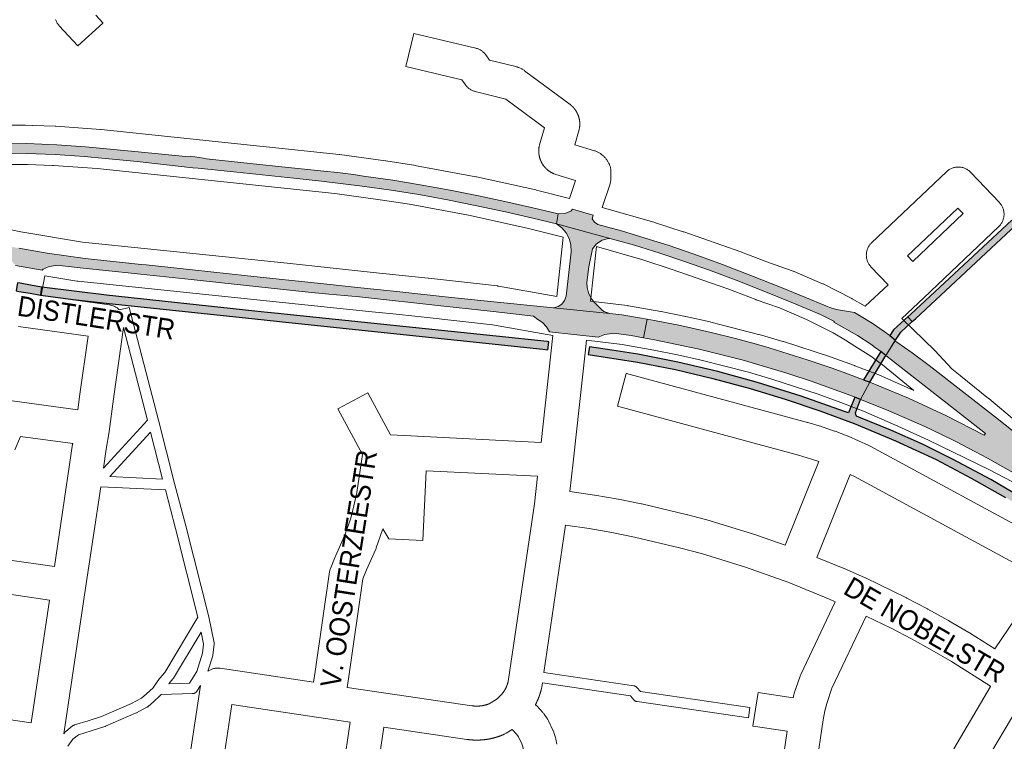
# Paper-space layout 'Layout1' of a CAD drawing. Header units: metres. Extents: x 123097 to 144122, y 392739 to 407589.
# Tile 398 of 510: x 134757 to 135134, y 399859 to 400135. Entities that reach past the tile are written whole.
import ezdxf
from ezdxf.enums import TextEntityAlignment as Align

# ---------------------------------------------------------------- set-up
doc = ezdxf.new("R2010")
doc.units = ezdxf.units.M
doc.header["$MEASUREMENT"] = 0
for name, color, linetype, lineweight in [('gs-anno-wegen algemeen tekst', 7, 'Continuous', 0), ('gs-knt-aanvullende hoofdweg', 7, 'Continuous', 0), ('gs-knt-paden', 7, 'Continuous', 0), ('gs-knt-wegen algemeen', 7, 'Continuous', 0), ('ir-ARC-asfalt-hoofdwegen-te inspecteren', 5, 'Continuous', 0), ('ir-ARC-fietspaden naastliggend- te inspecteren', 1, 'Continuous', 0)]:
    doc.layers.add(name, color=color, linetype=linetype, lineweight=lineweight)
doc.styles.add('Style-Arial', font='arial.ttf')

psp = doc.layouts.get("Layout1")

# ---------------------------------------------------------------- hatches: boundary and pattern name
at = {"layer": 'ir-ARC-asfalt-hoofdwegen-te inspecteren', "linetype": 'Continuous', "lineweight": 13, "extrusion": (0, 0, -1)}
for points in [[(-134716.107, 400082.152), (-134716.086, 400082.417), (-134736.594, 400083.957), (-134746.811, 400084.267), (-134759.322, 400084.197), (-134770.339, 400083.749), (-134781.451, 400083.011), (-134801.695, 400081.077), (-134823.093, 400078.754), (-134825.124, 400078.588), (-134837.46, 400077.294), (-134861.712, 400074.766), (-134872.386, 400073.632), (-134887.917, 400071.69), (-134899.052, 400070.116), (-134909.645, 400068.411), (-134920.689, 400066.437), (-134931.203, 400064.283), (-134942.854, 400061.822), (-134953.323, 400059.404), (-134962.405, 400057.2), (-134963.073, 400061.004), (-134953.368, 400063.346), (-134942.586, 400065.793), (-134932.456, 400068.011), (-134921.685, 400070.164), (-134910.219, 400072.194), (-134899.7, 400073.921), (-134888.494, 400075.537), (-134884.594, 400076.144), (-134878.544, 400076.88), (-134873.27, 400077.403), (-134862.202, 400078.597), (-134848.663, 400079.985), (-134837.915, 400081.076), (-134828.255, 400082.101), (-134827.182, 400082.353), (-134822.114, 400083.165), (-134821.572, 400082.86), (-134802.151, 400084.845), (-134781.902, 400086.759), (-134770.93, 400087.566), (-134759.4, 400087.968), (-134746.963, 400087.801), (-134735.326, 400087.48), (-134727.214, 400088.229), (-134713.132, 400086.694), (-134707.379, 400086.273), (-134706.114, 400086.214), (-134705.655, 400081.444), (-134708.751, 400081.593)], [(-134966.058, 400029.533), (-134965.505, 400027.876), (-134964.444, 400026.487), (-134962.989, 400025.519), (-134961.299, 400025.076), (-134982.845, 400022.86), (-134980.547, 400023.687), (-134979.617, 400024.342), (-134976.646, 400027.395), (-134975.618, 400028.841), (-134974.692, 400030.835), (-134974.154, 400032.85), (-134974.068, 400034.738), (-134974.849, 400040.809), (-134976.137, 400047.594), (-134977.752, 400049.554), (-134979.892, 400050.922), (-134982.35, 400051.564), (-134983.299, 400051.543), (-134962.405, 400057.2), (-134964.428, 400055.73), (-134966.064, 400053.838), (-134967.225, 400051.623), (-134967.85, 400049.202), (-134968.063, 400046.45)]]:
    psp.add_hatch(color=5, dxfattribs=at).paths.add_polyline_path(points, flags=0)
at = {"layer": 'ir-ARC-asfalt-hoofdwegen-te inspecteren', "linetype": 'Continuous', "lineweight": 13}
for points in [[(134707.668, 400060.794), (134707.305, 400060.883), (134703.414, 400061.754), (134702.476, 400058.272), (134706.309, 400057.399), (134748.724, 400045.827), (134748.657, 400045.488), (134749.679, 400045.285), (134751.768, 400044.352), (134753.605, 400042.99), (134755.106, 400041.263), (134765.363, 400039.483), (134765.707, 400039.799), (134768.034, 400040.821), (134770.531, 400041.292), (134773.07, 400041.189), (134781.094, 400040.257), (134800.725, 400038.174), (134803.048, 400037.933), (134822.407, 400035.89), (134843.657, 400033.605), (134866.099, 400031.148), (134875.204, 400030.306), (134886.969, 400029.203), (134919.182, 400025.685), (134938.158, 400023.625), (134953.59, 400021.856), (134955.213, 400020.623), (134957.052, 400019.398), (134958.574, 400017.797), (134959.705, 400015.899), (134978.396, 400013.782), (134980.891, 400014.823), (134983.56, 400015.257), (134986.257, 400015.059), (134991.02, 400014.44), (134995.787, 400013.576), (134997.088, 400020.755), (134994.248, 400021.262), (134987.437, 400022.326), (134982.845, 400022.86), (134961.299, 400025.076), (134938.431, 400027.318), (134919.695, 400029.314), (134902.339, 400031.234), (134883.687, 400033.126), (134875.643, 400033.974), (134843.956, 400037.308), (134822.897, 400039.571), (134805.212, 400041.495), (134803.239, 400041.686), (134781.867, 400043.958), (134767.238, 400045.95), (134756.399, 400047.844), (134742.08, 400051.081), (134731.487, 400053.937), (134721.889, 400056.771), (134712.51, 400059.47), (134710.079, 400060.2)], [(135090.064, 400014.394), (135087.963, 400015.928), (135083.312, 400019.121), (135078.536, 400022.126), (135077.849, 400022.532), (135076.525, 400023.313), (135069.631, 400024.418), (135067.552, 400025.001), (135065.55, 400025.745), (135057.545, 400029.155), (135048.886, 400032.729), (135036.843, 400037.446), (135025.947, 400041.699), (135015.2, 400045.587), (135005.249, 400048.997), (134998.032, 400051.283), (134987.263, 400054.5), (134978.291, 400057.001), (134976.989, 400057.891), (134976.106, 400059.197), (134976.473, 400060.612), (134968.593, 400062.826), (134967.877, 400062.041), (134965.555, 400061.154), (134963.073, 400061.004), (134962.405, 400057.2), (134983.299, 400051.543), (134992.277, 400049.077), (135001.94, 400046.036), (135011.42, 400042.819), (135020.63, 400039.629), (135031.261, 400035.584), (135041.896, 400031.409), (135052.613, 400027.049), (135063.55, 400022.436), (135068.856, 400019.833), (135068.702, 400019.499), (135077.75, 400014.407), (135083.203, 400010.817), (135084.001, 400010.239), (135084.561, 400009.832), (135086.687, 400008.291), (135088.61, 400006.831), (135092.286, 400012.707)], [(135067.986, 400001.894), (135058.403, 400005.165), (135048.752, 400008.228), (135043.878, 400009.681), (135038.989, 400011.082), (135031.004, 400013.257), (135021.709, 400015.543), (135015.495, 400016.995), (135009.266, 400018.379), (135000, 400020.235), (134997.088, 400020.755), (134995.787, 400013.576), (135000, 400012.812), (135017.052, 400009.206), (135033.949, 400004.933), (135050.665, 400000), (135051.853, 399999.579), (135059.926, 399996.923), (135075.239, 399991.437), (135076.733, 399990.841), (135078.913, 399989.971), (135082.409, 399996.527), (135080.088, 399997.427), (135077.592, 399998.376), (135077.343, 399998.47), (135073.241, 400000)], [(135122.717, 399970.037), (135127.568, 399967.405), (135139.333, 399960.824), (135145.551, 399957.245), (135151.696, 399953.544), (135154.733, 399951.636), (135160.74, 399947.713), (135167.226, 399943.307), (135170.712, 399940.867), (135177.622, 399935.903), (135184.454, 399930.833), (135191.204, 399925.654), (135233.082, 399892.351), (135241.065, 399886.002), (135242.821, 399884.274), (135244.177, 399882.218), (135245.073, 399879.923), (135262.154, 399866.262), (135262.585, 399866.216), (135268.482, 399873.757), (135260.599, 399880.009), (135130.608, 399983.105), (135105.137, 400002.903), (135098.712, 400007.805), (135092.783, 400011.883), (135092.05, 400012.33), (135088.61, 400006.831), (135126.722, 399976.821), (135126.227, 399976.295), (135111.894, 399983.619), (135097.28, 399990.367), (135082.409, 399996.527), (135078.913, 399989.971), (135088.906, 399985.986), (135099.506, 399981.393), (135103.511, 399979.569), (135109.603, 399976.683), (135115.647, 399973.699)]]:
    psp.add_hatch(color=5, dxfattribs=at).paths.add_polyline_path(points, flags=0)
at = {"layer": 'ir-ARC-fietspaden naastliggend- te inspecteren', "linetype": 'Continuous', "lineweight": 30}
for points in [[(135136.812, 400058.663), (135098.155, 400022.675), (135097.037, 400021.641), (135098.706, 400019.856), (135099.893, 400020.835), (135138.515, 400056.836)], [(134755.376, 400031.582), (134755.369, 400031.529), (134756.421, 400031.341), (134760.685, 400030.659), (134764.737, 400029.902), (134764.754, 400030.021), (134765.207, 400032.994), (134761.442, 400033.653), (134756.878, 400034.467), (134755.939, 400034.628), (134755.382, 400031.635)], [(135097.037, 400021.641), (135091.579, 400016.591), (135090.064, 400014.394), (135092.286, 400012.707), (135094.311, 400015.776), (135098.706, 400019.856)], [(135189.24, 399918.716), (135178.599, 399926.92), (135167.703, 399934.782), (135156.563, 399942.295), (135142.807, 399950.986), (135128.76, 399959.198), (135114.438, 399966.921), (135102.584, 399972.755), (135090.534, 399978.173), (135078.302, 399983.168), (135077.398, 399983.571), (135077.053, 399984.169), (135076.989, 399984.857), (135078.913, 399989.971), (135076.733, 399990.841), (135074.276, 399984.748), (135072.812, 399985.344), (135056.204, 399991.224), (135039.369, 399996.42), (135024.229, 400000.61), (135008.941, 400004.219), (134993.526, 400007.243), (134983.608, 400008.789), (134975.003, 400010.123), (134974.525, 400007.16), (134993.423, 400004.196), (135007.933, 400001.368), (135022.325, 399997.994), (135036.58, 399994.079), (135050.027, 399990.072), (135063.328, 399985.604), (135076.467, 399980.68), (135092.289, 399974.068), (135107.852, 399966.866), (135121.266, 399959.79), (135134.489, 399952.362), (135147.51, 399944.586), (135160.73, 399935.84), (135173.682, 399926.702), (135186.354, 399917.18), (135242.709, 399872.585), (135244.653, 399875.061), (135236.953, 399881.127)]]:
    psp.add_hatch(color=1, dxfattribs=at).paths.add_polyline_path(points, flags=0)
at = {"layer": 'ir-ARC-fietspaden naastliggend- te inspecteren', "linetype": 'Continuous', "lineweight": 30, "extrusion": (0, 0, -1)}
psp.add_hatch(color=1, dxfattribs=at).paths.add_polyline_path([(-134859.794, 400019.421), (-134861.098, 400019.312), (-134957.129, 400009.176), (-134959.111, 400008.931), (-134959.42, 400011.888), (-134959.433, 400011.983), (-134958.8, 400012.081), (-134939.241, 400014.12), (-134860.53, 400022.328), (-134855.696, 400022.832), (-134851.608, 400023.252), (-134846.808, 400023.773), (-134790.031, 400029.848), (-134765.207, 400032.994), (-134764.754, 400030.021), (-134764.737, 400029.902), (-134777.248, 400028.203), (-134789.8, 400026.847), (-134846.818, 400020.843)], flags=0)

# ---------------------------------------------------------------- linework, layer by layer
at = {"layer": 'gs-knt-aanvullende hoofdweg', "color": 7, "linetype": 'Continuous', "flags": 128}
for points in [[(134753.087, 400095.044), (134758.808, 400094.991), (134761.624, 400094.931), (134761.799, 400094.927), (134770.331, 400094.614), (134770.419, 400094.609), (134770.595, 400094.6), (134787.625, 400093.375), (134787.87, 400093.353), (134879.088, 400083.772), (134879.311, 400083.745), (134896.901, 400081.362), (134897.063, 400081.338), (134908.531, 400079.529), (134908.722, 400079.497), (134931.555, 400075.289), (134931.809, 400075.237), (134954.484, 400070.244), (134954.725, 400070.187), (134967.348, 400066.968)], [(134964.945, 400052.08), (134951.133, 400055.602), (134928.706, 400060.541), (134906.095, 400064.708), (134894.804, 400066.489), (134877.406, 400068.846), (134786.424, 400078.402), (134769.649, 400079.609), (134769.242, 400079.624), (134769.235, 400079.624), (134759.672, 400079.936), (134756.608, 400079.976), (134749.324, 400079.987), (134749.321, 400079.987), (134746.268, 400079.956), (134736.628, 400079.671), (134736.32, 400079.66), (134736.277, 400079.659), (134719.807, 400078.636), (134719.685, 400078.63)], [(134707.434, 400066.11), (134712.316, 400065.097), (134712.57, 400065.04), (134720.23, 400063.172), (134720.353, 400063.141), (134724.674, 400062.009), (134724.856, 400061.959), (134738.519, 400058.01), (134757.188, 400054.12), (134780.818, 400050.154), (134859.174, 400042.101), (134859.194, 400042.099), (134892.1, 400038.626), (134892.103, 400038.626), (134913.263, 400036.434), (134913.281, 400036.432), (134913.356, 400036.424), (134939.753, 400033.42), (134939.978, 400033.391), (134940.202, 400033.355), (134962.562, 400029.43)], [(134979.931, 400063.554), (134999.73, 400057.81), (134999.938, 400057.746), (135010.99, 400054.188), (135011.173, 400054.126), (135033.083, 400046.442), (135033.266, 400046.375), (135044.04, 400042.281), (135053.062, 400039.08), (135053.278, 400038.999), (135053.492, 400038.912), (135064.365, 400034.283), (135064.597, 400034.179), (135064.825, 400034.068), (135075.36, 400028.714), (135075.529, 400028.625), (135075.696, 400028.533), (135080.73, 400025.644)], [(134975.454, 400027.532), (134989.499, 400025.896), (134989.716, 400025.867), (134989.932, 400025.832), (135002.378, 400023.641), (135002.559, 400023.607), (135011.85, 400021.735), (135012.005, 400021.702), (135021.253, 400019.634), (135021.484, 400019.579), (135039.839, 400014.859), (135040.068, 400014.797), (135049.167, 400012.148), (135049.394, 400012.078), (135067.414, 400006.207), (135067.639, 400006.129), (135076.552, 400002.91), (135076.701, 400002.855), (135082.427, 400000.649), (135085.544, 399999.448), (135085.864, 399999.316), (135099.315, 399993.408), (135099.358, 399993.389), (135087.328, 400003.219), (135085.361, 400004.631), (135082.797, 400006.472), (135076.704, 400010.392), (135073.18, 400012.659), (135068.386, 400015.41), (135058.247, 400020.563), (135047.821, 400025.002), (135038.938, 400028.153), (135038.782, 400028.211), (135028.021, 400032.3), (135006.294, 400039.92), (134995.439, 400043.415), (134977.667, 400048.571)], [(134960.964, 400014.462), (134937.829, 400018.522), (134911.704, 400021.495), (134911.696, 400021.496), (134902.274, 400022.449), (134902.242, 400022.452), (134890.517, 400023.69), (134779.042, 400035.237), (134779.036, 400035.238), (134778.801, 400035.266), (134778.567, 400035.302), (134766.36, 400037.35)], [(135094.759, 400021.005), (135107.459, 400008.534), (135113.864, 400001.632), (135117.091, 399999.127), (135117.202, 399999.039), (135127.978, 399990.341), (135128.103, 399990.237), (135149.273, 399972.379), (135149.397, 399972.273), (135159.595, 399963.284), (135204.735, 399928.629), (135204.777, 399928.596), (135233.467, 399906.246), (135233.514, 399906.21), (135262.026, 399883.633), (135407.416, 399768.506)], [(135247.647, 399875.86), (135224.213, 399894.416), (135195.568, 399916.731), (135150.734, 399951.151), (135139.803, 399957), (135128.313, 399962.924), (135104.965, 399974.291), (135093.219, 399979.681), (135079.982, 399985.494), (135077.027, 399986.633), (135071.375, 399988.811), (135062.649, 399991.962), (135044.855, 399997.76), (135035.984, 400000.342), (135017.859, 400005.002), (135008.805, 400007.027), (134999.683, 400008.865), (134987.544, 400011.002), (134973.858, 400012.596)]]:
    psp.add_lwpolyline(points, dxfattribs=at)
at = {"layer": 'gs-knt-paden', "color": 7, "linetype": 'Continuous', "flags": 128}
for points in [[(134794.915, 400024.243), (134798.671, 400025.215, -0.3579445), (134798.682, 400025.208), (134809.843, 399982.046), (134809.866, 399981.963), (134809.867, 399981.96), (134809.867, 399981.957)], [(134957.568, 399885.317), (134992.014, 399880.187), (134992.107, 399880.171), (134992.199, 399880.151), (134992.29, 399880.126), (134992.38, 399880.097), (134992.468, 399880.064), (134992.555, 399880.026), (134992.64, 399879.985), (134992.722, 399879.94), (134992.803, 399879.891), (134992.881, 399879.838), (134992.957, 399879.782), (134993.03, 399879.722), (134993.1, 399879.659), (134993.167, 399879.592), (134993.23, 399879.523), (134994.578, 399877.984), (135036.496, 399871.827, -0.3701378), (135036.504, 399871.816), (135035.922, 399867.857, -0.2786592), (135035.915, 399867.85)]]:
    psp.add_lwpolyline(points, format="xyb", dxfattribs=at)
for points in [[(134788.798, 399963.614), (134805.698, 399982.017), (134796.519, 400017.514)], [(134809.867, 399981.957), (134816.036, 399957.72), (134820.363, 399941.49), (134820.37, 399941.463), (134829.129, 399906.659), (134829.131, 399906.652), (134829.149, 399906.574), (134831.19, 399896.674), (134831.206, 399896.586), (134831.218, 399896.497), (134831.226, 399896.408), (134831.23, 399896.318), (134831.231, 399896.229), (134831.227, 399896.139), (134831.219, 399896.05), (134830.782, 399892.05), (134830.769, 399891.952), (134830.751, 399891.855), (134830.729, 399891.76), (134830.701, 399891.665), (134828.853, 399885.788)], [(134791.249, 399960.339), (134811.472, 399959.353), (134806.887, 399977.369), (134791.249, 399960.339)], [(134773.653, 399861.795), (134774.017, 399862.298), (134774.069, 399862.367), (134774.124, 399862.433), (134774.182, 399862.497), (134774.243, 399862.559), (134774.306, 399862.618), (134774.371, 399862.674), (134776.989, 399864.819), (134777.059, 399864.873), (134777.13, 399864.925), (134777.205, 399864.973), (134777.281, 399865.018), (134777.359, 399865.059), (134777.438, 399865.097), (134777.52, 399865.131), (134777.602, 399865.162), (134777.686, 399865.189), (134782.907, 399866.753), (134788.077, 399868.394), (134799.62, 399873.443), (134803.39, 399875.404), (134805.252, 399877.069), (134807.801, 399879.423), (134808.213, 399880.016), (134810.25, 399882.95), (134810.291, 399883.008), (134810.334, 399883.063), (134810.38, 399883.117), (134812.278, 399885.316), (134825.027, 399906.488), (134816.475, 399940.468), (134812.527, 399955.277), (134787.745, 399956.485)], [(134815.429, 399882.816), (134813.843, 399880.977), (134821.794, 399881.171), (134824.609, 399885.692), (134826.807, 399892.683), (134827.189, 399896.172), (134826.25, 399900.726), (134815.633, 399883.095), (134815.587, 399883.023), (134815.539, 399882.953), (134815.487, 399882.884), (134815.435, 399882.822), (134815.433, 399882.819), (134815.429, 399882.816)], [(134825.972, 399880.276), (134824.633, 399878.126), (134824.581, 399878.046), (134824.526, 399877.97), (134824.467, 399877.896), (134824.404, 399877.825), (134824.338, 399877.757), (134824.269, 399877.692), (134824.197, 399877.63), (134824.122, 399877.572), (134824.045, 399877.518), (134823.965, 399877.467), (134823.883, 399877.42), (134823.798, 399877.377), (134823.712, 399877.338), (134823.624, 399877.303), (134823.535, 399877.272), (134823.444, 399877.246), (134823.352, 399877.223), (134823.259, 399877.206), (134823.165, 399877.192), (134823.071, 399877.183), (134822.976, 399877.179), (134810.931, 399876.885), (134810.927, 399876.879), (134810.872, 399876.81), (134810.814, 399876.744), (134810.754, 399876.68), (134810.691, 399876.62), (134807.968, 399874.104), (134807.944, 399874.082), (134805.88, 399872.238), (134805.817, 399872.184), (134805.751, 399872.132), (134805.683, 399872.083), (134805.614, 399872.037), (134805.542, 399871.994), (134805.469, 399871.954), (134801.415, 399869.846), (134801.355, 399869.816), (134801.294, 399869.787), (134789.592, 399864.668), (134789.527, 399864.641), (134789.461, 399864.617), (134789.394, 399864.594), (134784.107, 399862.916), (134784.076, 399862.907), (134779.225, 399861.454), (134777.12, 399859.729), (134775.219, 399857.104)], [(135035.915, 399867.85), (135035.912, 399867.849), (134993.261, 399874.114), (134993.168, 399874.13), (134993.075, 399874.151), (134992.984, 399874.175), (134992.894, 399874.204), (134992.805, 399874.237), (134992.718, 399874.275), (134992.633, 399874.316), (134992.55, 399874.361), (134992.469, 399874.41), (134992.391, 399874.463), (134992.315, 399874.519), (134992.242, 399874.579), (134992.172, 399874.643), (134992.105, 399874.709), (134992.041, 399874.779), (134990.692, 399876.32), (134956.982, 399881.341)]]:
    psp.add_lwpolyline(points, dxfattribs=at)
at = {"layer": 'gs-knt-wegen algemeen', "color": 7, "linetype": 'Continuous', "flags": 128}
for points in [[(134785.841, 400137.139), (134788.528, 400134.21, -0.375408), (134788.527, 400134.197), (134778.946, 400125.408, -0.3754079), (134778.933, 400125.409), (134771.864, 400133.115), (134771.654, 400133.355), (134771.457, 400133.605), (134771.271, 400133.865), (134771.099, 400134.133), (134770.94, 400134.409), (134770.795, 400134.693), (134770.664, 400134.983), (134770.547, 400135.28), (134770.445, 400135.582)], [(134967.348, 400066.968), (134969.62, 400073.867), (134962.088, 400076.16), (134961.826, 400076.246), (134961.569, 400076.343), (134961.473, 400076.382), (134961.378, 400076.422), (134961.283, 400076.463), (134961.189, 400076.504), (134961.096, 400076.547), (134961.002, 400076.591), (134960.909, 400076.636), (134960.818, 400076.682), (134960.726, 400076.729), (134960.635, 400076.776), (134960.544, 400076.825), (134960.454, 400076.875), (134960.365, 400076.926), (134960.275, 400076.978), (134960.187, 400077.03), (134960.099, 400077.084), (134960.012, 400077.138), (134959.925, 400077.194), (134959.839, 400077.251), (134959.754, 400077.308), (134959.669, 400077.366), (134959.584, 400077.425), (134959.501, 400077.486), (134959.418, 400077.546), (134959.336, 400077.608), (134959.254, 400077.671), (134959.173, 400077.735), (134959.093, 400077.799), (134959.014, 400077.865), (134958.935, 400077.931), (134958.857, 400077.999), (134958.78, 400078.066), (134958.703, 400078.135), (134958.627, 400078.205), (134958.552, 400078.276), (134958.478, 400078.346), (134958.404, 400078.419), (134958.331, 400078.492), (134958.259, 400078.566), (134958.189, 400078.639), (134958.118, 400078.715), (134958.049, 400078.791), (134957.98, 400078.868), (134957.912, 400078.945), (134957.845, 400079.023), (134957.779, 400079.102), (134957.713, 400079.182), (134957.65, 400079.261), (134957.586, 400079.343), (134957.523, 400079.425), (134957.461, 400079.507), (134957.401, 400079.59), (134957.34, 400079.673), (134957.281, 400079.758), (134957.223, 400079.843), (134957.166, 400079.928), (134957.11, 400080.014), (134957.054, 400080.101), (134956.999, 400080.189), (134956.946, 400080.276), (134956.894, 400080.365), (134956.842, 400080.454), (134956.791, 400080.544), (134956.742, 400080.634), (134956.693, 400080.725), (134956.645, 400080.816), (134956.599, 400080.908), (134956.553, 400081), (134956.508, 400081.093), (134956.465, 400081.186), (134956.422, 400081.28), (134956.381, 400081.374), (134956.34, 400081.468), (134956.3, 400081.564), (134956.262, 400081.659), (134956.224, 400081.755), (134956.188, 400081.851), (134956.152, 400081.948), (134956.118, 400082.045), (134956.085, 400082.142), (134956.052, 400082.24), (134956.021, 400082.338), (134955.991, 400082.437), (134955.962, 400082.535), (134955.934, 400082.634), (134955.907, 400082.734), (134955.881, 400082.834), (134955.856, 400082.933), (134955.832, 400083.033), (134955.81, 400083.134), (134955.788, 400083.235), (134955.768, 400083.335), (134955.748, 400083.436), (134955.73, 400083.538), (134955.713, 400083.64), (134955.697, 400083.741), (134955.682, 400083.843), (134955.668, 400083.945), (134955.655, 400084.048), (134955.644, 400084.149), (134955.633, 400084.252), (134955.624, 400084.354), (134955.615, 400084.457), (134955.608, 400084.559), (134955.602, 400084.662), (134955.597, 400084.765), (134955.593, 400084.868), (134955.59, 400084.971), (134955.589, 400085.074), (134955.588, 400085.177), (134955.589, 400085.28), (134955.59, 400085.382), (134955.593, 400085.486), (134955.597, 400085.589), (134955.602, 400085.692), (134955.608, 400085.794), (134955.616, 400085.897), (134955.624, 400086), (134955.634, 400086.102), (134955.644, 400086.204), (134955.656, 400086.306), (134955.669, 400086.409), (134955.682, 400086.511), (134955.697, 400086.612), (134955.714, 400086.714), (134955.731, 400086.816), (134955.749, 400086.918), (134955.769, 400087.018), (134955.825, 400087.275), (134955.891, 400087.53), (134957.745, 400094.075), (134942.971, 400105.043), (134931.264, 400107.935), (134930.968, 400108.016), (134930.676, 400108.11), (134930.389, 400108.218), (134930.108, 400108.339), (134929.832, 400108.474), (134929.563, 400108.621), (134929.302, 400108.781), (134929.048, 400108.953), (134928.803, 400109.136), (134928.566, 400109.331), (134928.339, 400109.537), (134928.122, 400109.754), (134927.915, 400109.98), (134927.719, 400110.216), (134927.535, 400110.461), (134926.114, 400112.442), (134904.703, 400117.516, -0.3685498), (134904.696, 400117.527), (134907.694, 400130.178, -0.3685482), (134907.705, 400130.185), (134931.486, 400124.55), (134931.787, 400124.471), (134932.083, 400124.378), (134932.375, 400124.27), (134932.661, 400124.15), (134932.941, 400124.015), (134933.214, 400123.868), (134933.48, 400123.707), (134933.738, 400123.534), (134933.988, 400123.349), (134934.228, 400123.152), (134934.459, 400122.944), (134934.68, 400122.725), (134934.889, 400122.496), (134935.088, 400122.257), (134935.275, 400122.009), (134936.716, 400119.999), (134946.777, 400117.514), (134947.026, 400117.447), (134947.271, 400117.371), (134947.514, 400117.285), (134947.752, 400117.19), (134947.987, 400117.085), (134949.054, 400116.583), (134949.286, 400116.468), (134949.514, 400116.344), (134949.736, 400116.211), (134949.953, 400116.069), (134950.163, 400115.919), (134967.692, 400102.906), (134967.914, 400102.734), (134968.128, 400102.552), (134968.181, 400102.504), (134968.234, 400102.457), (134968.286, 400102.409), (134968.337, 400102.361), (134968.389, 400102.312), (134968.44, 400102.262), (134968.491, 400102.213), (134968.541, 400102.163), (134968.591, 400102.113), (134968.641, 400102.062), (134968.69, 400102.011), (134968.738, 400101.96), (134968.787, 400101.908), (134968.835, 400101.856), (134968.883, 400101.803), (134968.93, 400101.751), (134968.977, 400101.698), (134969.024, 400101.644), (134969.07, 400101.59), (134969.115, 400101.536), (134969.16, 400101.482), (134969.205, 400101.427), (134969.25, 400101.371), (134969.294, 400101.316), (134969.338, 400101.26), (134969.381, 400101.204), (134969.424, 400101.147), (134969.466, 400101.091), (134969.508, 400101.034), (134969.549, 400100.976), (134969.591, 400100.918), (134969.631, 400100.861), (134969.671, 400100.802), (134969.711, 400100.743), (134969.751, 400100.684), (134969.789, 400100.625), (134969.828, 400100.566), (134969.866, 400100.506), (134969.904, 400100.446), (134969.94, 400100.386), (134969.977, 400100.325), (134970.014, 400100.264), (134970.049, 400100.202), (134970.084, 400100.141), (134970.119, 400100.08), (134970.154, 400100.018), (134970.188, 400099.955), (134970.221, 400099.893), (134970.254, 400099.83), (134970.287, 400099.767), (134970.319, 400099.704), (134970.35, 400099.641), (134970.381, 400099.577), (134970.412, 400099.513), (134970.442, 400099.449), (134970.472, 400099.385), (134970.501, 400099.32), (134970.53, 400099.255), (134970.558, 400099.19), (134970.586, 400099.125), (134970.613, 400099.06), (134970.64, 400098.994), (134970.666, 400098.928), (134970.692, 400098.862), (134970.717, 400098.796), (134970.742, 400098.729), (134970.767, 400098.663), (134970.79, 400098.596), (134970.814, 400098.529), (134970.836, 400098.462), (134970.859, 400098.395), (134970.881, 400098.328), (134970.902, 400098.26), (134970.923, 400098.192), (134970.943, 400098.124), (134970.963, 400098.056), (134970.982, 400097.988), (134971.001, 400097.919), (134971.019, 400097.851), (134971.037, 400097.783), (134971.054, 400097.714), (134971.071, 400097.645), (134971.087, 400097.576), (134971.103, 400097.507), (134971.118, 400097.438), (134971.133, 400097.368), (134971.147, 400097.298), (134971.16, 400097.229), (134971.174, 400097.16), (134971.186, 400097.09), (134971.198, 400097.02), (134971.21, 400096.95), (134971.221, 400096.88), (134971.231, 400096.81), (134971.241, 400096.739), (134971.251, 400096.67), (134971.26, 400096.599), (134971.268, 400096.529), (134971.276, 400096.458), (134971.283, 400096.388), (134971.29, 400096.318), (134971.297, 400096.247), (134971.302, 400096.176), (134971.308, 400096.106), (134971.312, 400096.035), (134971.317, 400095.964), (134971.32, 400095.893), (134971.323, 400095.823), (134971.326, 400095.752), (134971.328, 400095.681), (134971.33, 400095.61), (134971.331, 400095.539), (134971.331, 400095.468), (134971.331, 400095.397), (134971.331, 400095.326), (134971.33, 400095.256), (134971.328, 400095.185), (134971.326, 400095.114), (134971.323, 400095.043), (134971.32, 400094.973), (134971.317, 400094.902), (134971.312, 400094.831), (134971.308, 400094.76), (134971.302, 400094.69), (134971.296, 400094.619), (134971.29, 400094.548), (134971.283, 400094.477), (134971.276, 400094.407), (134971.241, 400094.137), (134971.194, 400093.867), (134971.137, 400093.6), (134971.068, 400093.336), (134969.425, 400087.536), (134976.973, 400085.238), (134977.242, 400085.149), (134977.506, 400085.049), (134977.767, 400084.938), (134978.022, 400084.815), (134978.493, 400084.576), (134978.745, 400084.441), (134978.992, 400084.295), (134979.231, 400084.138), (134979.464, 400083.971), (134979.689, 400083.794), (134980.299, 400083.291), (134980.517, 400083.102), (134980.727, 400082.905), (134980.927, 400082.698), (134981.119, 400082.483), (134981.3, 400082.259), (134981.472, 400082.027), (134981.633, 400081.789), (134982.202, 400080.904), (134982.363, 400080.639), (134982.512, 400080.367), (134982.647, 400080.088), (134982.769, 400079.803), (134982.878, 400079.513), (134982.972, 400079.218), (134983.052, 400078.918), (134983.118, 400078.615), (134983.17, 400078.31), (134983.206, 400078.002), (134983.229, 400077.693), (134983.236, 400077.383), (134983.236, 400074.634), (134983.229, 400074.338), (134983.209, 400074.043), (134983.176, 400073.749), (134983.129, 400073.457), (134983.069, 400073.168), (134982.996, 400072.881), (134982.91, 400072.598), (134979.931, 400063.554)], [(134967.554, 399954.649), (134976.947, 399953.287), (134977.144, 399953.255), (134985.967, 399951.697), (134986.111, 399951.67), (134994.897, 399949.914), (134995.109, 399949.868), (135012.552, 399945.772), (135012.763, 399945.718), (135021.413, 399943.379), (135021.622, 399943.319), (135038.752, 399938.064), (135039.028, 399937.972), (135050.017, 399934.057), (135062.925, 399966.11), (135060.097, 399967.071), (135055.137, 399968.53), (134985.76, 399987.337, -0.3571995), (134985.753, 399987.347), (134989.155, 399999.897, -0.357198), (134989.166, 399999.903), (135058.611, 399981.078), (135058.745, 399981.04), (135063.902, 399979.523), (135064.159, 399979.442), (135068.89, 399977.834), (135069.135, 399977.745), (135073.8, 399975.948), (135073.835, 399975.934), (135074.036, 399975.851), (135074.09, 399975.828), (135074.129, 399975.81), (135082.113, 399972.219), (135082.331, 399972.117), (135082.544, 399972.006)], [(134869.334, 399881.546), (134869.923, 399885.609), (134875.464, 399923.882), (134875.516, 399924.19), (134875.583, 399924.495), (134875.665, 399924.797), (134875.761, 399925.095), (134875.871, 399925.387), (134877.585, 399929.63), (134877.679, 399929.851), (134881.153, 399937.617), (134883.427, 399944.106), (134884.52, 399947.96), (134885.919, 399954.288), (134888.095, 399968.816), (134878.666, 399986.28, -0.3701463), (134878.669, 399986.292), (134890.109, 399992.469, -0.3701482), (134890.122, 399992.466), (134898.841, 399976.319), (134906.58, 399975.933), (134956.509, 399973.447)], [(134752.035, 399928.516), (134770.059, 399925.883), (134777.001, 399972.841), (134777.021, 399972.969), (134777.03, 399973.019), (134757.004, 399975.784), (134754.811, 399970.586, -0.3848823)], [(134955.095, 399960.482), (134912.447, 399962.605), (134911.167, 399935.854, -0.3849548), (134911.156, 399935.845), (134898.17, 399936.467), (134898.163, 399936.471), (134895.892, 399940.342), (134895.842, 399940.175), (134895.78, 399939.988), (134893.351, 399933.054), (134893.255, 399932.799), (134893.149, 399932.548), (134889.612, 399924.643), (134888.237, 399921.239), (134882.808, 399883.743), (134882.206, 399879.587)], [(134741.008, 399868.913), (134761.109, 399865.949), (134768.144, 399913.004), (134750.153, 399915.633, -0.3700879)], [(135043.764, 399814.92), (135050.809, 399862.746), (135037.695, 399864.778, -0.3706031), (135037.687, 399864.788), (135039.677, 399877.637, -0.3706025), (135039.688, 399877.644), (135053.062, 399875.572), (135053.363, 399876.793), (135053.437, 399877.067), (135053.522, 399877.338), (135055.739, 399883.839), (135055.824, 399884.071), (135055.916, 399884.3), (135056.018, 399884.525), (135069.231, 399912.414)]]:
    psp.add_lwpolyline(points, format="xyb", dxfattribs=at)
for points in [[(135080.73, 400025.644), (135089.423, 400033.888), (135082.899, 400040.768), (135082.691, 400040.997), (135082.495, 400041.237), (135082.31, 400041.485), (135082.137, 400041.742), (135081.976, 400042.007), (135081.829, 400042.28), (135081.694, 400042.559), (135081.573, 400042.844), (135081.465, 400043.135), (135081.372, 400043.43), (135081.292, 400043.73), (135081.227, 400044.033), (135081.177, 400044.338), (135081.141, 400044.646), (135081.12, 400044.955), (135081.113, 400045.265), (135081.121, 400045.575), (135081.144, 400045.884), (135081.182, 400046.191), (135081.234, 400046.497), (135081.301, 400046.799), (135081.382, 400047.098), (135081.477, 400047.393), (135081.586, 400047.683), (135081.709, 400047.968), (135081.845, 400048.246), (135081.994, 400048.518), (135082.156, 400048.782), (135082.33, 400049.038), (135082.517, 400049.285), (135082.715, 400049.524), (135082.924, 400049.752), (135083.144, 400049.971), (135111.881, 400077.221), (135112.118, 400077.435), (135112.365, 400077.637), (135112.622, 400077.827), (135112.888, 400078.004), (135113.163, 400078.168), (135113.445, 400078.318), (135113.734, 400078.454), (135114.029, 400078.575), (135114.33, 400078.682), (135114.636, 400078.775), (135114.946, 400078.852), (135115.26, 400078.913), (135115.576, 400078.96), (135115.894, 400078.99), (135116.213, 400079.005), (135116.533, 400079.005), (135116.852, 400078.988), (135117.17, 400078.956), (135117.486, 400078.909), (135117.799, 400078.846), (135118.109, 400078.768), (135118.414, 400078.674), (135118.715, 400078.566), (135119.01, 400078.443), (135119.299, 400078.306), (135119.58, 400078.155), (135119.854, 400077.99), (135120.119, 400077.812), (135120.375, 400077.621), (135120.622, 400077.418), (135120.858, 400077.203), (135121.084, 400076.977), (135132.087, 400065.373), (135132.295, 400065.144), (135132.491, 400064.904), (135132.676, 400064.656), (135132.849, 400064.399), (135133.01, 400064.134), (135133.157, 400063.861), (135133.29, 400063.585), (135133.292, 400063.582), (135133.293, 400063.579), (135133.413, 400063.297)], [(135133.413, 400063.297), (135133.521, 400063.006), (135133.614, 400062.711), (135133.694, 400062.411), (135133.759, 400062.108), (135133.809, 400061.803), (135133.845, 400061.495), (135133.866, 400061.186), (135133.873, 400060.876), (135133.865, 400060.566), (135133.842, 400060.257), (135133.804, 400059.95), (135133.752, 400059.644), (135133.685, 400059.342), (135133.604, 400059.043), (135133.509, 400058.748), (135133.4, 400058.458), (135133.277, 400058.173), (135133.141, 400057.895), (135132.992, 400057.623), (135132.83, 400057.359), (135132.656, 400057.103), (135132.469, 400056.856), (135132.271, 400056.617), (135132.062, 400056.389), (135131.842, 400056.17), (135103.105, 400028.92), (135094.759, 400021.005)], [(135096.826, 400045.003), (135098.87, 400042.847), (135118.16, 400061.138), (135116.116, 400063.294), (135096.826, 400045.003)], [(134962.562, 400029.43), (134964.945, 400052.08)], [(134977.667, 400048.571), (134975.454, 400027.532)], [(134766.36, 400037.35), (134765.225, 400031.262), (134765.199, 400031.134), (134764.927, 400029.824), (134791.158, 400026.147), (134791.464, 400026.097), (134791.767, 400026.032), (134792.067, 400025.953), (134792.363, 400025.859), (134792.654, 400025.752), (134792.939, 400025.63), (134793.219, 400025.496), (134793.491, 400025.348), (134793.757, 400025.187), (134794.014, 400025.014), (134794.263, 400024.829), (134794.502, 400024.633), (134794.733, 400024.425), (134794.915, 400024.243)], [(134753.838, 399989.365), (134778.956, 399985.897), (134779.744, 399991.936), (134779.753, 399992.007), (134782.893, 400014.158), (134756.237, 400017.895)], [(134796.519, 400017.514), (134792.65, 399990.215), (134791.017, 399977.708), (134791.011, 399977.661), (134790.982, 399977.471), (134789.872, 399970.873), (134788.798, 399963.614)], [(134956.509, 399973.447), (134960.964, 400014.462)], [(134973.858, 400012.596), (134973.466, 400008.992), (134968.79, 399965.937), (134967.554, 399954.649)], [(135082.544, 399972.006), (135151.429, 399934.691)], [(134882.206, 399879.587), (134891.718, 399878.113), (134929.913, 399872.538), (134930.018, 399872.523), (134930.123, 399872.509), (134930.229, 399872.495), (134930.335, 399872.483), (134930.441, 399872.471), (134930.546, 399872.46), (134930.653, 399872.45), (134930.758, 399872.441), (134930.865, 399872.433), (134930.971, 399872.426), (134931.077, 399872.419), (134931.183, 399872.414), (134931.29, 399872.409), (134931.396, 399872.405), (134931.502, 399872.402), (134931.609, 399872.4), (134931.715, 399872.399), (134931.821, 399872.399), (134931.928, 399872.399), (134932.034, 399872.4), (134932.141, 399872.403), (134932.247, 399872.406), (134932.353, 399872.41), (134932.46, 399872.414), (134932.566, 399872.42), (134932.672, 399872.426), (134932.778, 399872.434), (134932.884, 399872.442), (134932.991, 399872.451), (134933.096, 399872.461), (134933.202, 399872.472), (134933.308, 399872.484), (134933.414, 399872.496), (134933.519, 399872.51), (134933.625, 399872.524), (134933.73, 399872.539), (134933.835, 399872.555), (134933.94, 399872.572), (134934.045, 399872.589), (134934.15, 399872.608), (134934.255, 399872.627), (134934.359, 399872.648), (134934.464, 399872.669), (134934.567, 399872.691), (134934.672, 399872.713), (134934.775, 399872.737), (134934.879, 399872.762), (134934.982, 399872.787), (134935.086, 399872.813), (134935.188, 399872.84), (134935.291, 399872.868), (134935.393, 399872.896), (134935.496, 399872.926), (134935.598, 399872.956), (134935.7, 399872.987), (134935.801, 399873.019), (134935.902, 399873.052), (134936.003, 399873.085), (134936.104, 399873.12), (134936.204, 399873.155), (134936.305, 399873.191), (134936.404, 399873.228), (134936.504, 399873.266), (134936.602, 399873.304), (134939.632, 399875.202), (134941.126, 399876.592), (134941.188, 399876.661), (134941.248, 399876.731), (134941.309, 399876.802), (134941.368, 399876.872), (134941.428, 399876.944), (134941.486, 399877.015), (134941.545, 399877.088), (134941.602, 399877.16), (134941.659, 399877.233), (134941.716, 399877.307), (134941.772, 399877.381), (134941.827, 399877.455), (134941.882, 399877.529), (134941.936, 399877.604), (134941.99, 399877.68), (134942.043, 399877.756), (134942.096, 399877.832), (134942.148, 399877.909), (134942.2, 399877.986), (134942.251, 399878.063), (134942.301, 399878.141), (134942.351, 399878.219), (134942.4, 399878.298), (134942.448, 399878.377), (134942.497, 399878.456), (134942.544, 399878.535), (134942.591, 399878.616), (134942.637, 399878.696), (134942.683, 399878.777), (134942.728, 399878.857), (134942.772, 399878.939), (134942.816, 399879.02), (134942.859, 399879.103), (134942.902, 399879.185), (134942.944, 399879.267), (134942.985, 399879.35), (134943.026, 399879.434), (134943.066, 399879.517), (134943.106, 399879.601), (134943.144, 399879.685), (134943.183, 399879.77), (134943.22, 399879.854), (134943.257, 399879.939), (134943.294, 399880.024), (134943.329, 399880.11), (134943.364, 399880.196), (134943.399, 399880.282), (134943.433, 399880.368), (134943.466, 399880.455), (134943.498, 399880.541), (134943.53, 399880.628), (134943.562, 399880.715), (134943.592, 399880.803), (134943.622, 399880.891), (134943.651, 399880.979), (134943.68, 399881.067), (134943.708, 399881.155), (134943.735, 399881.244), (134943.762, 399881.333), (134943.788, 399881.421), (134943.813, 399881.511), (134943.838, 399881.6), (134943.862, 399881.69), (134943.885, 399881.778), (134944.396, 399885.238), (134953.941, 399949.939), (134955.095, 399960.482)], [(135074.967, 399961.157), (135062.183, 399929.413), (135072.225, 399925.33), (135072.421, 399925.246), (135080.616, 399921.597), (135080.81, 399921.507), (135096.467, 399913.909), (135096.658, 399913.812), (135104.585, 399909.638), (135104.713, 399909.569), (135112.545, 399905.219), (135112.671, 399905.147), (135120.404, 399900.623), (135120.59, 399900.51), (135130.413, 399894.314), (135148.656, 399921.267), (135145.153, 399923.283), (135076.554, 399960.443), (135074.967, 399961.157)], [(134787.745, 399956.485), (134781.988, 399917.55), (134773.653, 399861.795)], [(134965.891, 399941.734), (134957.568, 399885.317)], [(135069.231, 399912.414), (135067.222, 399913.309), (135051.401, 399919.742), (135034.795, 399925.659), (135017.908, 399930.839), (135009.47, 399933.121), (134992.239, 399937.168), (134983.631, 399938.888), (134974.978, 399940.416), (134965.891, 399941.734)], [(135081.037, 399906.924), (135067.943, 399879.286)], [(135114.667, 399856.069), (135128.746, 399879.97), (135128.715, 399879.991), (135113.736, 399889.44), (135106.159, 399893.872), (135098.455, 399898.152), (135090.687, 399902.242), (135081.037, 399906.924)], [(134828.853, 399885.788), (134828.973, 399885.872), (134829.243, 399886.042), (134829.521, 399886.199), (134829.806, 399886.343), (134830.098, 399886.472), (134830.397, 399886.586), (134830.7, 399886.686), (134831.008, 399886.771), (134831.32, 399886.84), (134831.634, 399886.895), (134831.951, 399886.933), (134832.27, 399886.956), (134832.589, 399886.964), (134832.909, 399886.956), (134833.227, 399886.932), (134833.544, 399886.893), (134869.334, 399881.546)], [(134810.961, 399780.315), (134810.977, 399780.422), (134825.972, 399880.276)], [(134956.982, 399881.341), (134956.721, 399879.577), (134956.675, 399879.305), (134956.618, 399879.036), (134956.594, 399878.937), (134956.571, 399878.838), (134956.546, 399878.739), (134956.522, 399878.641), (134956.496, 399878.542), (134956.471, 399878.443), (134956.445, 399878.345), (134956.419, 399878.247), (134956.392, 399878.148), (134956.365, 399878.051), (134956.338, 399877.952), (134956.31, 399877.855), (134956.282, 399877.757), (134956.253, 399877.659), (134956.224, 399877.561), (134956.195, 399877.464), (134956.165, 399877.367), (134956.135, 399877.27), (134956.104, 399877.172), (134956.073, 399877.076), (134956.042, 399876.979), (134956.011, 399876.886), (134956.01, 399876.883), (134956.009, 399876.88), (134955.978, 399876.786)], [(134955.978, 399876.786), (134955.946, 399876.689), (134955.913, 399876.593), (134955.88, 399876.497), (134955.846, 399876.401), (134955.812, 399876.305), (134955.777, 399876.209), (134955.743, 399876.114), (134955.707, 399876.018), (134955.672, 399875.923), (134955.636, 399875.827), (134955.6, 399875.733), (134955.563, 399875.637), (134955.526, 399875.543), (134955.488, 399875.448), (134955.451, 399875.354), (134955.412, 399875.259), (134955.374, 399875.165), (134955.335, 399875.071), (134955.296, 399874.978), (134955.256, 399874.884), (134955.216, 399874.79), (134955.175, 399874.697), (134955.135, 399874.604), (134955.093, 399874.51), (134955.052, 399874.418), (134955.01, 399874.325), (134954.968, 399874.233), (134954.925, 399874.14), (134954.882, 399874.048), (134954.838, 399873.956), (134954.795, 399873.864), (134954.751, 399873.772), (134954.706, 399873.681), (134954.661, 399873.589), (134954.616, 399873.499), (134954.57, 399873.407), (134954.525, 399873.317), (134954.478, 399873.226), (134954.431, 399873.136), (134954.384, 399873.045), (134954.341, 399872.962)], [(135067.943, 399879.286), (135065.937, 399873.405), (135065.233, 399870.543), (135064.616, 399867.136), (135056.592, 399812.662)], [(134873.839, 399867.709), (134842.21, 399872.433), (134838.054, 399873.054), (134823.853, 399778.488), (134823.39, 399775.402), (134868.526, 399768.624), (134869.027, 399768.703)], [(134954.341, 399872.962), (134954.413, 399872.895), (134954.614, 399872.702), (134954.806, 399872.501), (134957.114, 399869.978), (134957.308, 399869.757), (134957.491, 399869.527), (134957.664, 399869.289), (134958.802, 399867.645), (134958.937, 399867.442), (134959.064, 399867.234), (134959.184, 399867.021), (134959.295, 399866.804), (134961.052, 399863.217), (134961.156, 399862.995), (134961.251, 399862.77), (134961.337, 399862.541), (134961.415, 399862.31), (134962.016, 399860.403), (134962.078, 399860.194), (134962.133, 399859.984), (134962.181, 399859.772), (134962.588, 399857.814)], [(135139.486, 399872.549), (135125.885, 399849.461), (135125.716, 399849.19), (135125.534, 399848.927), (135125.34, 399848.673), (135125.133, 399848.43), (135124.914, 399848.197), (135124.684, 399847.975), (135124.444, 399847.764), (135124.194, 399847.566), (135123.934, 399847.38), (135123.665, 399847.207), (135123.388, 399847.047), (135123.104, 399846.901), (135122.813, 399846.77), (135122.516, 399846.652), (135122.213, 399846.55), (135121.906, 399846.462), (135121.595, 399846.39), (135121.358, 399846.348)], [(134869.027, 399768.703), (134869.902, 399775.479), (134869.918, 399775.6), (134883.361, 399866.233), (134873.847, 399867.708)], [(134873.847, 399867.708), (134873.843, 399867.708), (134873.839, 399867.709)], [(134873.847, 399867.708), (134873.843, 399867.708), (134873.839, 399867.709)], [(134945.424, 399863.467), (134943.054, 399861.982), (134942.842, 399861.854), (134942.626, 399861.735), (134942.405, 399861.625), (134942.18, 399861.522), (134942.076, 399861.478), (134941.972, 399861.433), (134941.867, 399861.389), (134941.764, 399861.347), (134941.659, 399861.304), (134941.554, 399861.261), (134941.448, 399861.219), (134941.344, 399861.178), (134941.239, 399861.137), (134941.133, 399861.096), (134941.027, 399861.056), (134940.922, 399861.017), (134940.816, 399860.978), (134940.709, 399860.939), (134940.603, 399860.9), (134940.497, 399860.863), (134940.39, 399860.826), (134940.283, 399860.789), (134940.176, 399860.752), (134940.069, 399860.716), (134939.962, 399860.681), (134939.854, 399860.646), (134939.746, 399860.611), (134939.639, 399860.577), (134939.531, 399860.544), (134939.423, 399860.51), (134939.314, 399860.478), (134939.207, 399860.446), (134939.098, 399860.414), (134938.989, 399860.383), (134938.88, 399860.352), (134938.772, 399860.322), (134938.663, 399860.292), (134938.554, 399860.262), (134938.444, 399860.233), (134938.335, 399860.205), (134938.226, 399860.177), (134938.116, 399860.149), (134938.006, 399860.122), (134937.897, 399860.096), (134937.787, 399860.07), (134937.676, 399860.044), (134937.566, 399860.019), (134937.456, 399859.995), (134937.346, 399859.97), (134937.235, 399859.947), (134937.124, 399859.923), (134937.014, 399859.901), (134936.903, 399859.878), (134936.792, 399859.857), (134936.681, 399859.835), (134936.571, 399859.815), (134936.459, 399859.794), (134936.348, 399859.774), (134936.236, 399859.755), (134936.125, 399859.736), (134936.014, 399859.718), (134935.902, 399859.7), (134935.79, 399859.682), (134935.679, 399859.666), (134935.567, 399859.649), (134935.455, 399859.633), (134935.343, 399859.618), (134935.231, 399859.603), (134935.119, 399859.588), (134935.007, 399859.574), (134934.894, 399859.56), (134934.783, 399859.547), (134934.67, 399859.535), (134934.558, 399859.523), (134934.445, 399859.511), (134934.333, 399859.5), (134934.221, 399859.489), (134934.108, 399859.479), (134933.995, 399859.47), (134933.883, 399859.46), (134933.77, 399859.452), (134933.657, 399859.443), (134933.544, 399859.436), (134933.432, 399859.429), (134933.319, 399859.422), (134933.206, 399859.416), (134933.093, 399859.41), (134932.981, 399859.405), (134932.868, 399859.4), (134932.754, 399859.395), (134932.641, 399859.392), (134932.529, 399859.388), (134932.416, 399859.385), (134932.303, 399859.383), (134932.189, 399859.381), (134932.077, 399859.38), (134931.964, 399859.379), (134931.851, 399859.379), (134931.737, 399859.379), (134931.625, 399859.379), (134931.512, 399859.38), (134931.399, 399859.382), (134931.285, 399859.384), (134931.173, 399859.387), (134931.06, 399859.39), (134930.947, 399859.393), (134930.834, 399859.397), (134930.722, 399859.402), (134930.608, 399859.407), (134930.495, 399859.412), (134930.382, 399859.418), (134930.27, 399859.424), (134930.157, 399859.431), (134930.044, 399859.439), (134929.931, 399859.447), (134929.819, 399859.455), (134929.706, 399859.464), (134929.593, 399859.473), (134929.481, 399859.483), (134929.369, 399859.494), (134929.256, 399859.504), (134929.143, 399859.516), (134929.031, 399859.528), (134928.919, 399859.54), (134928.807, 399859.553), (134928.694, 399859.566), (134928.582, 399859.58), (134928.471, 399859.594), (134928.358, 399859.609), (134928.246, 399859.624), (134928.134, 399859.64), (134928.023, 399859.656), (134896.236, 399864.295), (134882.807, 399773.751)], [(134947.678, 399820.001), (134947.215, 399821.111), (134947.109, 399821.384), (134947.014, 399821.662), (134946.933, 399821.943), (134946.864, 399822.228), (134946.808, 399822.516), (134946.765, 399822.806), (134946.397, 399825.741), (134946.367, 399826.024), (134946.351, 399826.307), (134946.346, 399826.591), (134946.354, 399826.875), (134946.374, 399827.158), (134946.407, 399827.44), (134949.9, 399852.768), (134949.741, 399855.641), (134949.5, 399856.801), (134949.144, 399857.929), (134947.818, 399860.637), (134947.21, 399861.516), (134945.424, 399863.467)]]:
    psp.add_lwpolyline(points, dxfattribs=at)
at = {"layer": 'ir-ARC-asfalt-hoofdwegen-te inspecteren', "color": 5, "linetype": 'Continuous', "lineweight": 13}
for points in [[(134746.811, 400084.267), (134759.322, 400084.197), (134770.339, 400083.749), (134781.451, 400083.011), (134801.695, 400081.077), (134823.093, 400078.754), (134825.124, 400078.588), (134837.46, 400077.294), (134861.712, 400074.766), (134872.386, 400073.632), (134887.917, 400071.69), (134899.052, 400070.116), (134909.645, 400068.411), (134920.689, 400066.437), (134931.203, 400064.283), (134942.854, 400061.822), (134953.323, 400059.404), (134962.405, 400057.2), (134963.073, 400061.004), (134953.368, 400063.346), (134942.586, 400065.793), (134932.456, 400068.011), (134921.685, 400070.164), (134910.219, 400072.194), (134899.7, 400073.921), (134888.494, 400075.537), (134884.594, 400076.144), (134878.544, 400076.88), (134873.27, 400077.403), (134862.202, 400078.597), (134848.663, 400079.985), (134837.915, 400081.076), (134828.255, 400082.101), (134827.182, 400082.353), (134822.114, 400083.165), (134821.572, 400082.86), (134802.151, 400084.845), (134781.902, 400086.759), (134770.93, 400087.566), (134759.4, 400087.968), (134746.963, 400087.801)], [(134755.106, 400041.263), (134765.363, 400039.483), (134765.707, 400039.799), (134768.034, 400040.821), (134770.531, 400041.292), (134773.07, 400041.189), (134781.094, 400040.257), (134800.725, 400038.174), (134803.048, 400037.933), (134822.407, 400035.89), (134843.657, 400033.605), (134866.099, 400031.148), (134875.204, 400030.306), (134886.969, 400029.203), (134919.182, 400025.685), (134938.158, 400023.625), (134953.59, 400021.856), (134955.213, 400020.623), (134957.052, 400019.398), (134958.574, 400017.797), (134959.705, 400015.899), (134978.396, 400013.782), (134980.891, 400014.823), (134983.56, 400015.257), (134986.257, 400015.059), (134991.02, 400014.44), (134995.787, 400013.576), (134997.088, 400020.755), (134994.248, 400021.262), (134987.437, 400022.326), (134982.845, 400022.86), (134961.299, 400025.076), (134938.431, 400027.318), (134919.695, 400029.314), (134902.339, 400031.234), (134883.687, 400033.126), (134875.643, 400033.974), (134843.956, 400037.308), (134822.897, 400039.571), (134805.212, 400041.495), (134803.239, 400041.686), (134781.867, 400043.958), (134767.238, 400045.95), (134756.399, 400047.844)]]:
    psp.add_lwpolyline(points, dxfattribs=at)
for points in [[(135090.064, 400014.394), (135087.963, 400015.928), (135083.312, 400019.121), (135078.536, 400022.126), (135077.849, 400022.532), (135076.525, 400023.313), (135069.631, 400024.418), (135067.552, 400025.001), (135065.55, 400025.745), (135057.545, 400029.155), (135048.886, 400032.729), (135036.843, 400037.446), (135025.947, 400041.699), (135015.2, 400045.587), (135005.249, 400048.997), (134998.032, 400051.283), (134987.263, 400054.5), (134978.291, 400057.001), (134976.989, 400057.891), (134976.106, 400059.197), (134976.473, 400060.612), (134968.593, 400062.826), (134967.877, 400062.041), (134965.555, 400061.154), (134963.073, 400061.004), (134962.405, 400057.2), (134983.299, 400051.543), (134992.277, 400049.077), (135001.94, 400046.036), (135011.42, 400042.819), (135020.63, 400039.629), (135031.261, 400035.584), (135041.896, 400031.409), (135052.613, 400027.049), (135063.55, 400022.436), (135068.856, 400019.833), (135068.702, 400019.499), (135077.75, 400014.407), (135083.203, 400010.817), (135084.001, 400010.239), (135084.561, 400009.832), (135086.687, 400008.291), (135088.61, 400006.831), (135092.286, 400012.707)], [(134966.058, 400029.533), (134965.505, 400027.876), (134964.444, 400026.487), (134962.989, 400025.519), (134961.299, 400025.076), (134982.845, 400022.86), (134980.547, 400023.687), (134979.617, 400024.342), (134976.646, 400027.395), (134975.618, 400028.841), (134974.692, 400030.835), (134974.154, 400032.85), (134974.068, 400034.738), (134974.849, 400040.809), (134976.137, 400047.594), (134977.752, 400049.554), (134979.892, 400050.922), (134982.35, 400051.564), (134983.299, 400051.543), (134962.405, 400057.2), (134964.428, 400055.73), (134966.064, 400053.838), (134967.225, 400051.623), (134967.85, 400049.202), (134968.063, 400046.45)]]:
    psp.add_lwpolyline(points, close=True, dxfattribs=at)
at = {"layer": 'ir-ARC-asfalt-hoofdwegen-te inspecteren', "color": 5, "linetype": 'Continuous', "lineweight": 13, "flags": 128}
psp.add_lwpolyline([(135067.986, 400001.894), (135058.403, 400005.165), (135048.752, 400008.228), (135043.878, 400009.681), (135038.989, 400011.082), (135031.004, 400013.257), (135021.709, 400015.543), (135015.495, 400016.995), (135009.266, 400018.379), (135000, 400020.235), (134997.088, 400020.755), (134995.787, 400013.576), (135000, 400012.812), (135017.052, 400009.206), (135033.949, 400004.933), (135050.665, 400000), (135051.853, 399999.579), (135059.926, 399996.923), (135075.239, 399991.437), (135076.733, 399990.841), (135078.913, 399989.971), (135082.409, 399996.527), (135080.088, 399997.427), (135077.592, 399998.376), (135077.343, 399998.47), (135073.241, 400000)], close=True, dxfattribs=at)
psp.add_lwpolyline([(135260.599, 399880.009), (135130.608, 399983.105), (135105.137, 400002.903), (135098.712, 400007.805), (135092.783, 400011.883), (135092.05, 400012.33), (135088.61, 400006.831), (135126.722, 399976.821), (135126.227, 399976.295), (135111.894, 399983.619), (135097.28, 399990.367), (135082.409, 399996.527), (135078.913, 399989.971), (135088.906, 399985.986), (135099.506, 399981.393), (135103.511, 399979.569), (135109.603, 399976.683), (135115.647, 399973.699), (135122.717, 399970.037), (135127.568, 399967.405), (135139.333, 399960.824)], dxfattribs=at)
at = {"layer": 'ir-ARC-fietspaden naastliggend- te inspecteren', "color": 1, "linetype": 'Continuous', "lineweight": 30}
for points in [[(135136.812, 400058.663), (135098.155, 400022.675), (135097.037, 400021.641), (135098.706, 400019.856), (135099.893, 400020.835), (135138.515, 400056.836)], [(134755.376, 400031.582), (134755.369, 400031.529), (134756.421, 400031.341), (134760.685, 400030.659), (134764.737, 400029.902), (134764.754, 400030.021), (134765.207, 400032.994), (134761.442, 400033.653), (134756.878, 400034.467), (134755.939, 400034.628), (134755.382, 400031.635)], [(134859.794, 400019.421), (134861.098, 400019.312), (134957.129, 400009.176), (134959.111, 400008.931), (134959.42, 400011.888), (134959.433, 400011.983), (134958.8, 400012.081), (134939.241, 400014.12), (134860.53, 400022.328), (134855.696, 400022.832), (134851.608, 400023.252), (134846.808, 400023.773), (134790.031, 400029.848), (134765.207, 400032.994), (134764.754, 400030.021), (134764.737, 400029.902), (134777.248, 400028.203), (134789.8, 400026.847), (134846.818, 400020.843)], [(135097.037, 400021.641), (135091.579, 400016.591), (135090.064, 400014.394), (135092.286, 400012.707), (135094.311, 400015.776), (135098.706, 400019.856)], [(135086.687, 400008.291), (135080.088, 399997.427), (135082.409, 399996.527), (135088.61, 400006.831)]]:
    psp.add_lwpolyline(points, close=True, dxfattribs=at)
psp.add_lwpolyline([(135142.807, 399950.986), (135128.76, 399959.198), (135114.438, 399966.921), (135102.584, 399972.755), (135090.534, 399978.173), (135078.302, 399983.168), (135077.398, 399983.571), (135077.053, 399984.169), (135076.989, 399984.857), (135078.913, 399989.971), (135076.733, 399990.841), (135074.276, 399984.748), (135072.812, 399985.344), (135056.204, 399991.224), (135039.369, 399996.42), (135024.229, 400000.61), (135008.941, 400004.219), (134993.526, 400007.243), (134983.608, 400008.789), (134975.003, 400010.123), (134974.525, 400007.16), (134993.423, 400004.196), (135007.933, 400001.368), (135022.325, 399997.994), (135036.58, 399994.079), (135050.027, 399990.072), (135063.328, 399985.604), (135076.467, 399980.68), (135092.289, 399974.068), (135107.852, 399966.866), (135121.266, 399959.79), (135134.489, 399952.362)], dxfattribs=at)
psp.add_solid([(135086.687, 400008.291), (135080.088, 399997.427), (135088.61, 400006.831), (135082.409, 399996.527)], dxfattribs=at)

# ---------------------------------------------------------------- texts
at = {"layer": 'gs-anno-wegen algemeen tekst', "color": 7, "style": 'Style-Arial', "width": 0.909091}
for s, rotation, p in [('DISTLERSTR', 351.19966, (134786.081, 400021.281)), ('V. OOSTERZEESTR', 81.08999, (134882.764, 399925.071)), ('DE NOBELSTR', 329.8027, (135103.563, 399901.68))]:
    psp.add_text(s, height=7.7, rotation=rotation, dxfattribs=at).set_placement(p, align=Align.MIDDLE_CENTER)

doc.saveas('drawing.dxf')
